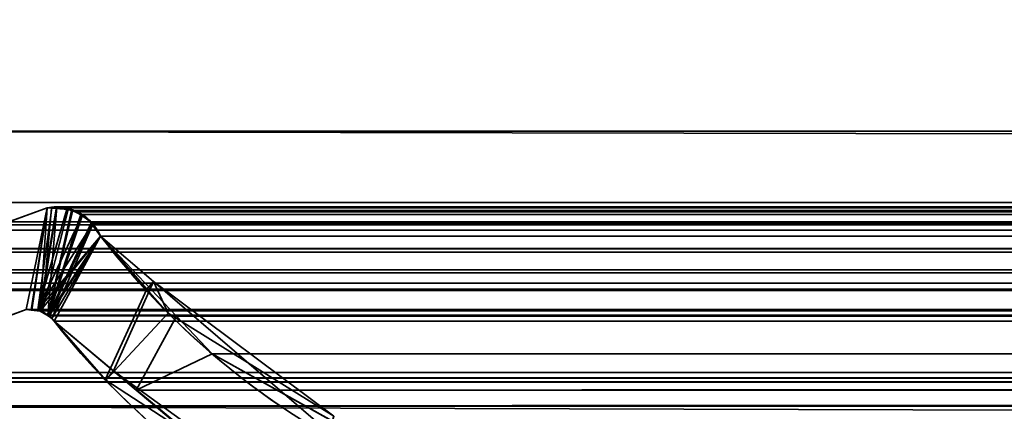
# Model space of a CAD drawing. Header units: millimetres. Extents: x -503 to 6703, y -110 to 193.
# Tile 1029 of 1056: x 4037.39 to 4045.74, y 0.27 to 3.59. Entities that reach past the tile are written whole.
import ezdxf

# ---------------------------------------------------------------- set-up
doc = ezdxf.new("R2010")
doc.units = ezdxf.units.MM
doc.layers.add('152', color=7, linetype='Continuous', true_color=0xffffff)

# ---------------------------------------------------------------- blocks, each defined once
blk = doc.blocks.new('UG_SURFACE_004')
at = {"layer": '152', "color": 252, "linetype": 'Continuous', "lineweight": 35}
for points in [[(5156.4999, -14, 2212.25), (5156.4999, 174.4, 2212.25), (3843.4999, 174.4, 2212.25), (3843.4999, -14, 2212.25)], [(3993.5, -14, 2062.2499), (3993.5, 174.4, 2062.2499), (5006.4998, 174.4, 2062.2499), (5006.4998, -14, 2062.2499)]]:
    blk.add_3dface(points, dxfattribs=at)
blk = doc.blocks.new('UG_SURFACE_368')
at = {"layer": '152', "color": 252, "linetype": 'Continuous', "lineweight": 35}
for points in [[(4031.4999, -25.92, 2021.75), (4968.5001, -25.92, 2021.75), (4968.5001, 14.42, 2021.75), (4031.4999, 14.42, 2021.75)], [(4033, -25.92, 2020.2501), (4033, 14.42, 2020.2501), (4967, 14.42, 2020.2501), (4967, -25.92, 2020.2501)]]:
    blk.add_3dface(points, dxfattribs=at)
blk = doc.blocks.new('UG_SURFACE_396')
at = {"layer": '152', "color": 7, "linetype": 'Continuous', "lineweight": 35}
for points in [[(4035.7103, 1.295, -7.75), (4037.6267, 1.997, -7.75), (4037.4484, 1.1329, -7.75), (4035.9917, 0.5991, -7.75)], [(4035.9917, 0.5991, 2017.2584), (4037.4484, 1.1329, 2015.8014), (4037.6267, 1.997, 2015.6233), (4035.7103, 1.295, 2017.5397)], [(4037.6267, 1.997, -7.75), (4035.7103, 1.295, -7.75), (4035.7103, 1.295, 2017.5397), (4037.6267, 1.997, 2015.6233)], [(4037.4899, 1.1314, -7.75), (4037.4484, 1.1329, -7.75), (4037.6267, 1.997, -7.75)], [(4037.6267, 1.997, 2015.6233), (4037.4484, 1.1329, 2015.8014), (4037.4894, 1.1281, 2015.7604)], [(4037.6267, 1.997, 2015.6233), (4037.4894, 1.1281, 2015.7604), (4037.5676, 1.119, 2015.6825)], [(4037.5466, 1.1294, -7.75), (4037.4899, 1.1314, -7.75), (4037.6267, 1.997, -7.75), (4037.6649, 1.9963, -7.75)], [(4037.6649, 1.9963, -7.75), (4037.7951, 1.9939, -7.75), (4037.5466, 1.1294, -7.75)], [(4037.5466, 1.1294, -7.75), (4037.7951, 1.9939, -7.75), (4037.8027, 1.9904, -7.75), (4037.9243, 1.9346, -7.75)], [(4037.5466, 1.1294, -7.75), (4037.9243, 1.9346, -7.75), (4037.9448, 1.9253, -7.75), (4038.0082, 1.8542, -7.75)], [(4037.5676, 1.119, 2015.6825), (4037.5829, 1.1172, 2015.667), (4037.6644, 1.9939, 2015.5857), (4037.6267, 1.997, 2015.6233)], [(4037.5829, 1.1172, 2015.667), (4037.8032, 1.9825, 2015.4469), (4037.6644, 1.9939, 2015.5857)], [(4037.8447, 1.979, 2015.4052), (4037.8032, 1.9825, 2015.4469), (4037.5829, 1.1172, 2015.667), (4037.6339, 1.0806, 2015.6159)], [(4037.6267, 1.997, -7.75), (4037.6267, 1.997, 2015.6233), (4037.6644, 1.9939, 2015.5857)], [(4037.6644, 1.9939, 2015.5857), (4037.6649, 1.9963, -7.75), (4037.6267, 1.997, -7.75)], [(4037.6339, 1.0806, 2015.6159), (4037.9224, 1.9273, 2015.3277), (4037.8447, 1.979, 2015.4052)], [(4038.0025, 1.8741, 2015.2476), (4037.9224, 1.9273, 2015.3277), (4037.6339, 1.0806, 2015.6159)], [(4037.6649, 1.9963, -7.75), (4037.6644, 1.9939, 2015.5857), (4037.8032, 1.9825, 2015.4469)], [(4037.8032, 1.9825, 2015.4469), (4037.7951, 1.9939, -7.75), (4037.6649, 1.9963, -7.75)], [(4037.8032, 1.9825, 2015.4469), (4037.8027, 1.9904, -7.75), (4037.7951, 1.9939, -7.75)], [(4037.8027, 1.9904, -7.75), (4037.8032, 1.9825, 2015.4469), (4037.8447, 1.979, 2015.4052)], [(4037.8447, 1.979, 2015.4052), (4037.9243, 1.9346, -7.75), (4037.8027, 1.9904, -7.75)], [(4037.8447, 1.979, 2015.4052), (4037.9224, 1.9273, 2015.3277), (4037.9243, 1.9346, -7.75)], [(4037.9448, 1.9253, -7.75), (4037.9243, 1.9346, -7.75), (4037.9224, 1.9273, 2015.3277)], [(4037.9448, 1.9253, -7.75), (4037.9224, 1.9273, 2015.3277), (4038.0025, 1.8741, 2015.2476)], [(4038.0025, 1.8741, 2015.2476), (4038.0082, 1.8542, -7.75), (4037.9448, 1.9253, -7.75)], [(4038.0082, 1.8542, -7.75), (4038.0578, 1.7985, -7.75), (4038.0788, 1.7573, -7.75), (4037.5466, 1.1294, -7.75)], [(4037.6339, 1.0806, 2015.6159), (4037.6673, 1.0564, 2015.5826), (4038.013, 1.8578, 2015.2371), (4038.0025, 1.8741, 2015.2476)], [(4038.0788, 1.7573, 2015.1713), (4038.013, 1.8578, 2015.2371), (4037.6673, 1.0564, 2015.5826)], [(4038.0025, 1.8741, 2015.2476), (4038.013, 1.8578, 2015.2371), (4038.0082, 1.8542, -7.75)], [(4038.0082, 1.8542, -7.75), (4038.013, 1.8578, 2015.2371), (4038.0788, 1.7573, 2015.1713)], [(4038.0788, 1.7573, 2015.1713), (4038.0578, 1.7985, -7.75), (4038.0082, 1.8542, -7.75)], [(4037.5662, 1.12, -7.75), (4037.5466, 1.1294, -7.75), (4038.0788, 1.7573, -7.75)], [(4038.0788, 1.7573, -7.75), (4037.6339, 1.0875, -7.75), (4037.5662, 1.12, -7.75)], [(4037.6358, 1.0858, -7.75), (4037.6339, 1.0875, -7.75), (4038.0788, 1.7573, -7.75)], [(4037.6859, 1.0331, -7.75), (4037.6358, 1.0858, -7.75), (4038.0788, 1.7573, -7.75)], [(4038.0788, 1.7573, 2015.1713), (4037.6673, 1.0564, 2015.5826), (4037.6859, 1.0331, 2015.5642)], [(4038.0788, 1.7573, -7.75), (4038.5294, 1.3698, -7.75), (4038.1899, 0.6143, -7.75), (4037.6859, 1.0331, -7.75)], [(4037.6859, 1.0331, 2015.5642), (4038.1179, 0.5378, 2015.132), (4038.4727, 1.3073, 2014.7774), (4038.0788, 1.7573, 2015.1713)], [(4038.0788, 1.7573, 2015.1713), (4038.0788, 1.7573, -7.75), (4038.0578, 1.7985, -7.75)], [(4038.0788, 1.7573, -7.75), (4038.0788, 1.7573, 2015.1713), (4038.4727, 1.3073, 2014.7774)], [(4038.4727, 1.3073, 2014.7774), (4038.5294, 1.3698, -7.75), (4038.0788, 1.7573, -7.75)], [(4038.5294, 1.3698, -7.75), (4040.0252, 0.0846, -7.75), (4039.7782, -0.7049, -7.75), (4038.1899, 0.6143, -7.75)], [(4038.5294, 1.3698, -7.75), (4038.4727, 1.3073, 2014.7774), (4038.6515, 1.1027, 2014.5984)], [(4038.5294, 1.3698, -7.75), (4038.6515, 1.1027, 2014.5984), (4040.0572, 0.2278, 2013.1927)], [(4040.0572, 0.2278, 2013.1927), (4040.0252, 0.0846, -7.75), (4038.5294, 1.3698, -7.75)], [(4038.1179, 0.5378, 2015.132), (4038.1231, 0.5346, 2015.1269), (4038.6515, 1.1027, 2014.5984), (4038.4727, 1.3073, 2014.7774)], [(4037.4484, 1.1329, 2015.8014), (4035.9917, 0.5991, 2017.2584), (4035.9917, 0.5991, -7.75), (4037.4484, 1.1329, -7.75)], [(4037.4484, 1.1329, -7.75), (4037.4899, 1.1314, -7.75), (4037.4894, 1.1281, 2015.7604)], [(4037.4894, 1.1281, 2015.7604), (4037.4484, 1.1329, 2015.8014), (4037.4484, 1.1329, -7.75)], [(4037.5676, 1.119, 2015.6825), (4037.4894, 1.1281, 2015.7604), (4037.4899, 1.1314, -7.75)], [(4037.4899, 1.1314, -7.75), (4037.5466, 1.1294, -7.75), (4037.5676, 1.119, 2015.6825)], [(4037.5466, 1.1294, -7.75), (4037.5662, 1.12, -7.75), (4037.5676, 1.119, 2015.6825)], [(4037.5662, 1.12, -7.75), (4037.6339, 1.0875, -7.75), (4037.6339, 1.0806, 2015.6159)], [(4037.6339, 1.0806, 2015.6159), (4037.5829, 1.1172, 2015.667), (4037.5662, 1.12, -7.75)], [(4037.5829, 1.1172, 2015.667), (4037.5676, 1.119, 2015.6825), (4037.5662, 1.12, -7.75)], [(4037.6339, 1.0875, -7.75), (4037.6358, 1.0858, -7.75), (4037.6339, 1.0806, 2015.6159)], [(4037.6673, 1.0564, 2015.5826), (4037.6339, 1.0806, 2015.6159), (4037.6358, 1.0858, -7.75)], [(4037.6358, 1.0858, -7.75), (4037.6859, 1.0331, -7.75), (4037.6859, 1.0331, 2015.5642)], [(4037.6859, 1.0331, 2015.5642), (4037.6673, 1.0564, 2015.5826), (4037.6358, 1.0858, -7.75)], [(4040.0572, 0.2278, 2013.1927), (4038.6515, 1.1027, 2014.5984), (4038.1231, 0.5346, 2015.1269), (4039.8145, -0.567, 2013.4356)], [(4037.6859, 1.0331, -7.75), (4038.1899, 0.6143, -7.75), (4038.1231, 0.5346, 2015.1269)], [(4038.1231, 0.5346, 2015.1269), (4038.1179, 0.5378, 2015.132), (4037.6859, 1.0331, -7.75)], [(4038.1179, 0.5378, 2015.132), (4037.6859, 1.0331, 2015.5642), (4037.6859, 1.0331, -7.75)], [(4039.8145, -0.567, 2013.4356), (4038.1231, 0.5346, 2015.1269), (4038.1899, 0.6143, -7.75)], [(4038.1899, 0.6143, -7.75), (4039.7782, -0.7049, -7.75), (4039.8145, -0.567, 2013.4356)]]:
    blk.add_3dface(points, dxfattribs=at)
blk = doc.blocks.new('UG_SURFACE_397')
at = {"layer": '152', "color": 7, "linetype": 'Continuous', "lineweight": 35}
for points in [[(4966.1751, 2.6459, 2019.4249), (4966.1283, 5.9608, 2019.3784), (4033.8717, 5.9608, 2019.3784), (4033.8249, 2.6459, 2019.4249)], [(4034.7953, 2.0412, 2018.4548), (4034.8778, 4.9715, 2018.3723), (4965.1222, 4.9715, 2018.3723), (4965.2047, 2.0412, 2018.4548)], [(4966.1694, 1.0733, 2019.4194), (4033.8249, 2.6459, 2019.4249), (4033.7386, 0.3122, 2019.5112)], [(4966.1694, 1.0733, 2019.4194), (4966.1751, 2.6459, 2019.4249), (4033.8249, 2.6459, 2019.4249)], [(4034.7953, 2.0412, 2018.4548), (4965.2047, 2.0412, 2018.4548), (4965.188, 1.8784, 2018.4383), (4034.812, 1.8784, 2018.4383)], [(4035.7103, 1.295, 2017.5397), (4037.6267, 1.997, 2015.6233), (4037.4484, 1.1329, 2015.8014), (4035.9917, 0.5991, 2017.2584)], [(4037.6267, 1.997, 2015.6233), (4035.7103, 1.295, 2017.5397), (4964.2897, 1.295, 2017.5397), (4962.3733, 1.997, 2015.6233)], [(4037.497, 1.1297, 2015.753), (4037.4484, 1.1329, 2015.8014), (4037.6267, 1.997, 2015.6233)], [(4037.6267, 1.997, 2015.6233), (4037.7069, 2.0043, 2015.5432), (4037.5605, 1.1255, 2015.6894), (4037.497, 1.1297, 2015.753)], [(4037.569, 1.1208, 2015.6808), (4037.5605, 1.1255, 2015.6894), (4037.7069, 2.0043, 2015.5432), (4037.7088, 2.0038, 2015.5411)], [(4037.7088, 2.0038, 2015.5411), (4037.6334, 1.0854, 2015.6164), (4037.569, 1.1208, 2015.6808)], [(4037.6267, 1.997, 2015.6233), (4962.3733, 1.997, 2015.6233), (4962.2931, 2.0043, 2015.5432)], [(4037.7069, 2.0043, 2015.5432), (4037.6267, 1.997, 2015.6233), (4962.2931, 2.0043, 2015.5432)], [(4037.6334, 1.0854, 2015.6164), (4037.7088, 2.0038, 2015.5411), (4037.8337, 1.9739, 2015.4164)], [(4037.8337, 1.9739, 2015.4164), (4037.8852, 1.9616, 2015.3649), (4037.9124, 1.9408, 2015.3375), (4037.6334, 1.0854, 2015.6164)], [(4037.9124, 1.9408, 2015.3375), (4038.0063, 1.8695, 2015.2435), (4037.6434, 1.08, 2015.6066), (4037.6334, 1.0854, 2015.6164)], [(4962.2931, 2.0043, 2015.5432), (4962.2912, 2.0038, 2015.5411), (4037.7088, 2.0038, 2015.5411), (4037.7069, 2.0043, 2015.5432)], [(4037.7088, 2.0038, 2015.5411), (4962.2912, 2.0038, 2015.5411), (4962.1663, 1.9739, 2015.4164), (4037.8337, 1.9739, 2015.4164)], [(4037.8852, 1.9616, 2015.3649), (4037.8337, 1.9739, 2015.4164), (4962.1663, 1.9739, 2015.4164)], [(4037.8852, 1.9616, 2015.3649), (4962.1663, 1.9739, 2015.4164), (4962.1148, 1.9616, 2015.3649)], [(4962.1148, 1.9616, 2015.3649), (4037.9124, 1.9408, 2015.3375), (4037.8852, 1.9616, 2015.3649)], [(4962.1148, 1.9616, 2015.3649), (4962.0876, 1.9408, 2015.3375), (4037.9124, 1.9408, 2015.3375)], [(4038.0063, 1.8695, 2015.2435), (4037.9124, 1.9408, 2015.3375), (4962.0876, 1.9408, 2015.3375)], [(4038.0063, 1.8695, 2015.2435), (4962.0876, 1.9408, 2015.3375), (4961.9937, 1.8695, 2015.2435)], [(4034.812, 1.8784, 2018.4383), (4965.188, 1.8784, 2018.4383), (4965.1794, 1.8547, 2018.4295)], [(4965.1794, 1.8547, 2018.4295), (4034.8186, 1.8527, 2018.4314), (4034.812, 1.8784, 2018.4383)], [(4034.831, 1.8061, 2018.4193), (4034.8186, 1.8527, 2018.4314), (4965.1794, 1.8547, 2018.4295)], [(4034.831, 1.8061, 2018.4193), (4965.1794, 1.8547, 2018.4295), (4965.1113, 1.6712, 2018.3613)], [(4037.6434, 1.08, 2015.6066), (4038.0063, 1.8695, 2015.2435), (4038.0087, 1.8664, 2015.2414)], [(4038.0087, 1.8664, 2015.2414), (4038.0788, 1.7573, 2015.1713), (4037.6434, 1.08, 2015.6066)], [(4961.9937, 1.8695, 2015.2435), (4038.0087, 1.8664, 2015.2414), (4038.0063, 1.8695, 2015.2435)], [(4961.9937, 1.8695, 2015.2435), (4961.9913, 1.8664, 2015.2414), (4038.0087, 1.8664, 2015.2414)], [(4038.0087, 1.8664, 2015.2414), (4961.9913, 1.8664, 2015.2414), (4961.9212, 1.7573, 2015.1713), (4038.0788, 1.7573, 2015.1713)], [(4034.831, 1.8061, 2018.4193), (4965.1113, 1.6712, 2018.3613), (4965.096, 1.6503, 2018.3461)], [(4965.096, 1.6503, 2018.3461), (4034.905, 1.6501, 2018.3451), (4034.831, 1.8061, 2018.4193)], [(4037.6859, 1.0331, 2015.5642), (4037.6434, 1.08, 2015.6066), (4038.0788, 1.7573, 2015.1713)], [(4038.0788, 1.7573, 2015.1713), (4038.723, 1.0763, 2014.5271), (4038.3816, 0.4496, 2014.8683), (4037.6859, 1.0331, 2015.5642)], [(4038.0788, 1.7573, 2015.1713), (4961.9212, 1.7573, 2015.1713), (4961.277, 1.0763, 2014.5271), (4038.723, 1.0763, 2014.5271)], [(4034.905, 1.6501, 2018.3451), (4965.096, 1.6503, 2018.3461), (4964.993, 1.5104, 2018.2431)], [(4034.9183, 1.6214, 2018.3315), (4034.905, 1.6501, 2018.3451), (4964.993, 1.5104, 2018.2431)], [(4034.9183, 1.6214, 2018.3315), (4964.993, 1.5104, 2018.2431), (4964.9429, 1.4754, 2018.193)], [(4964.9429, 1.4754, 2018.193), (4035.0566, 1.4696, 2018.1935), (4034.9183, 1.6214, 2018.3315)], [(4035.079, 1.4448, 2018.1711), (4035.0566, 1.4696, 2018.1935), (4964.9429, 1.4754, 2018.193)], [(4035.079, 1.4448, 2018.1711), (4964.9429, 1.4754, 2018.193), (4964.757, 1.3446, 2018.007)], [(4035.079, 1.4448, 2018.1711), (4964.757, 1.3446, 2018.007), (4964.7489, 1.343, 2017.9987)], [(4964.7489, 1.343, 2017.9987), (4035.2535, 1.3559, 2017.9965), (4035.079, 1.4448, 2018.1711)], [(4035.3537, 1.3048, 2017.8962), (4035.2535, 1.3559, 2017.9965), (4964.7489, 1.343, 2017.9987)], [(4035.4695, 1.3017, 2017.7805), (4035.3537, 1.3048, 2017.8962), (4964.7489, 1.343, 2017.9987)], [(4964.7489, 1.343, 2017.9987), (4964.5295, 1.3002, 2017.7794), (4035.4695, 1.3017, 2017.7805)], [(4035.4695, 1.3017, 2017.7805), (4964.5295, 1.3002, 2017.7794), (4964.4198, 1.2788, 2017.6699)], [(4035.7103, 1.295, 2017.5397), (4035.4695, 1.3017, 2017.7805), (4964.4198, 1.2788, 2017.6699)], [(4964.4198, 1.2788, 2017.6699), (4964.2897, 1.295, 2017.5397), (4035.7103, 1.295, 2017.5397)], [(4962.5516, 1.1329, 2015.8014), (4964.0083, 0.5991, 2017.2584), (4035.9917, 0.5991, 2017.2584), (4037.4484, 1.1329, 2015.8014)], [(4962.5516, 1.1329, 2015.8014), (4037.4484, 1.1329, 2015.8014), (4037.497, 1.1297, 2015.753)], [(4962.501, 1.1363, 2015.7511), (4037.497, 1.1297, 2015.753), (4037.5605, 1.1255, 2015.6894)], [(4962.501, 1.1363, 2015.7511), (4962.503, 1.1361, 2015.753), (4037.497, 1.1297, 2015.753)], [(4037.497, 1.1297, 2015.753), (4962.503, 1.1361, 2015.753), (4962.5516, 1.1329, 2015.8014)], [(4037.5605, 1.1255, 2015.6894), (4962.431, 1.1143, 2015.681), (4962.501, 1.1363, 2015.7511)], [(4037.5605, 1.1255, 2015.6894), (4037.569, 1.1208, 2015.6808), (4962.431, 1.1143, 2015.681)], [(4962.3823, 1.0991, 2015.6326), (4037.569, 1.1208, 2015.6808), (4037.6334, 1.0854, 2015.6164)], [(4962.3823, 1.0991, 2015.6326), (4962.431, 1.1143, 2015.681), (4037.569, 1.1208, 2015.6808)], [(4037.6334, 1.0854, 2015.6164), (4962.3671, 1.0842, 2015.6171), (4962.3823, 1.0991, 2015.6326)], [(4033.7386, 0.3122, 2019.5112), (4966.2142, 0.3108, 2019.4643), (4966.1694, 1.0733, 2019.4194)], [(4962.3671, 1.0842, 2015.6171), (4037.6334, 1.0854, 2015.6164), (4037.6434, 1.08, 2015.6066)], [(4037.6434, 1.08, 2015.6066), (4962.3141, 1.0331, 2015.5642), (4962.3671, 1.0842, 2015.6171)], [(4037.6434, 1.08, 2015.6066), (4037.6859, 1.0331, 2015.5642), (4962.3141, 1.0331, 2015.5642)], [(4962.3141, 1.0331, 2015.5642), (4037.6859, 1.0331, 2015.5642), (4038.3816, 0.4496, 2014.8683)], [(4038.723, 1.0763, 2014.5271), (4039.0248, 0.7572, 2014.2252), (4038.3816, 0.4496, 2014.8683)], [(4038.3816, 0.4496, 2014.8683), (4961.6446, 0.3444, 2014.8945), (4962.3141, 1.0331, 2015.5642)], [(4038.723, 1.0763, 2014.5271), (4961.277, 1.0763, 2014.5271), (4960.9752, 0.7572, 2014.2252)], [(4039.0248, 0.7572, 2014.2252), (4038.723, 1.0763, 2014.5271), (4960.9752, 0.7572, 2014.2252)], [(4039.8078, -0.7461, 2013.4423), (4038.3816, 0.4496, 2014.8683), (4039.0248, 0.7572, 2014.2252), (4040.4029, -0.0126, 2012.8472)], [(4960.9752, 0.7572, 2014.2252), (4959.5971, -0.0126, 2012.8472), (4040.4029, -0.0126, 2012.8472), (4039.0248, 0.7572, 2014.2252)], [(4035.5768, 0.516, 2017.673), (4964.0083, 0.5991, 2017.2584), (4964.3993, 0.5179, 2017.6492)], [(4035.5768, 0.516, 2017.673), (4035.9917, 0.5991, 2017.2584), (4964.0083, 0.5991, 2017.2584)], [(4034.7695, -0.8717, 2018.4803), (4965.1923, 0.5499, 2018.4426), (4965.1871, -0.4242, 2018.4369)], [(4034.7695, -0.8717, 2018.4803), (4034.8077, 0.5499, 2018.4426), (4965.1923, 0.5499, 2018.4426)], [(4034.8125, 0.552, 2018.4376), (4965.1875, 0.552, 2018.4376), (4965.1923, 0.5499, 2018.4426), (4034.8077, 0.5499, 2018.4426)], [(4965.1852, 0.5531, 2018.4352), (4034.8125, 0.552, 2018.4376), (4034.8148, 0.5531, 2018.4352)], [(4965.1852, 0.5531, 2018.4352), (4965.1875, 0.552, 2018.4376), (4034.8125, 0.552, 2018.4376)], [(4034.8148, 0.5531, 2018.4352), (4034.8182, 0.5529, 2018.4319), (4965.1818, 0.5529, 2018.4321), (4965.1852, 0.5531, 2018.4352)], [(4034.8182, 0.5529, 2018.4319), (4034.8334, 0.5522, 2018.4164), (4965.1666, 0.5523, 2018.4166)], [(4965.1666, 0.5523, 2018.4166), (4965.1818, 0.5529, 2018.4321), (4034.8182, 0.5529, 2018.4319)], [(4965.1194, 0.5501, 2018.3692), (4965.1666, 0.5523, 2018.4166), (4034.8334, 0.5522, 2018.4164)], [(4034.8334, 0.5522, 2018.4164), (4034.8811, 0.5499, 2018.369), (4965.1194, 0.5501, 2018.3692)], [(4964.4856, 0.5218, 2017.7355), (4965.1194, 0.5501, 2018.3692), (4034.8811, 0.5499, 2018.369)], [(4034.8811, 0.5499, 2018.369), (4035.5163, 0.519, 2017.7338), (4964.4856, 0.5218, 2017.7355)], [(4964.3993, 0.5179, 2017.6492), (4964.4856, 0.5218, 2017.7355), (4035.5163, 0.519, 2017.7338)], [(4964.3993, 0.5179, 2017.6492), (4035.5163, 0.519, 2017.7338), (4035.5768, 0.516, 2017.673)], [(4961.3423, 0.0339, 2014.5926), (4038.3816, 0.4496, 2014.8683), (4039.8078, -0.7461, 2013.4423)], [(4961.3423, 0.0339, 2014.5926), (4961.6446, 0.3444, 2014.8945), (4038.3816, 0.4496, 2014.8683)], [(4966.3572, -2.122, 2019.6073), (4033.7386, 0.3122, 2019.5112), (4033.6499, -2.0923, 2019.6002)], [(4966.3572, -2.122, 2019.6073), (4966.2142, 0.3108, 2019.4643), (4033.7386, 0.3122, 2019.5112)]]:
    blk.add_3dface(points, dxfattribs=at)

msp = doc.modelspace()

# ---------------------------------------------------------------- linework, layer by layer
at = {"layer": '152', "color": 252, "linetype": 'Continuous', "lineweight": -3, "true_color": 0x939598}
for p, q in [((4966.175, 2.6459, 2019.425), (4033.825, 2.6459, 2019.425)), ((4034.7951, 2.0412, 2018.4549), (4965.2049, 2.0412, 2018.4549)), ((4035.7101, 1.295, 2017.5399), (4037.6266, 1.997, 2015.6234)), ((4035.7101, 1.295, 2017.5399), (4037.6266, 1.997, 2015.6234)), ((4035.7101, 1.295, -7.75), (4037.6266, 1.997, -7.75)), ((4037.6266, 1.997, 2015.6234), (4962.3734, 1.997, 2015.6234)), ((4037.6266, 1.997, -7.75), (4037.6266, 1.997, 2015.6234)), ((4034.8117, 1.8784, 2018.4383), (4965.1883, 1.8784, 2018.4383)), ((4038.0786, 1.7573, 2015.1714), (4961.9214, 1.7573, 2015.1714)), ((4038.0786, 1.7573, -7.75), (4038.0786, 1.7573, 2015.1714)), ((4035.7101, 1.295, 2017.5399), (4964.2899, 1.295, 2017.5399)), ((4037.4485, 1.1329, 2015.8015), (4035.9916, 0.5991, 2017.2584)), ((4035.9916, 0.5991, 2017.2584), (4037.4485, 1.1329, 2015.8015)), ((4037.4485, 1.1329, -7.75), (4035.9916, 0.5991, -7.75)), ((4037.4485, 1.1329, 2015.8015), (4037.4485, 1.1329, -7.75)), ((4962.5515, 1.1329, 2015.8015), (4037.4485, 1.1329, 2015.8015)), ((4037.6857, 1.0331, 2015.5643), (4037.6857, 1.0331, -7.75)), ((4962.3143, 1.0331, 2015.5643), (4037.6857, 1.0331, 2015.5643)), ((4964.0084, 0.5991, 2017.2584), (4035.9916, 0.5991, 2017.2584)), ((4965.1926, 0.5499, 2018.4426), (4034.8074, 0.5499, 2018.4426))]:
    msp.add_line(p, q, dxfattribs=at)
for points in [[(4038.0786, 1.7573, 2015.1714), (4038.0025, 1.9333, 2015.2475), (4037.8149, 2.0331, 2015.4351), (4037.6266, 1.997, 2015.6234)], [(4037.6266, 1.997, -7.75), (4037.8149, 2.0331, -7.75), (4038.0025, 1.9333, -7.75), (4038.0786, 1.7573, -7.75)], [(4038.0786, 1.7573, -7.75), (4039.5586, -0.1772, -7.75), (4041.9855, -1.1357, -7.75), (4044.3876, -0.7357, -7.75)], [(4044.3876, -0.7357, 2008.8624), (4041.9855, -1.1357, 2011.2645), (4039.5586, -0.1772, 2013.6914), (4038.0786, 1.7573, 2015.1714)], [(4037.4485, 1.1329, -7.75), (4037.5402, 1.1489, -7.75), (4037.633, 1.1099, -7.75), (4037.6857, 1.0331, -7.75)], [(4037.4485, 1.1329, 2015.8015), (4037.5402, 1.1489, 2015.7098), (4037.633, 1.1099, 2015.617), (4037.6857, 1.0331, 2015.5643)], [(4044.2856, -1.4582, 2008.9644), (4041.7947, -1.9092, 2011.4553), (4039.2574, -0.9513, 2013.9926), (4037.6857, 1.0331, 2015.5643)], [(4037.6857, 1.0331, -7.75), (4039.2574, -0.9513, -7.75), (4041.7947, -1.9092, -7.75), (4044.2856, -1.4582, -7.75)]]:
    msp.add_open_spline(points, degree=3, dxfattribs=at)
for points, knots in [([(4038.0786, 1.7573, 2015.1714), (4038.06, 1.8004, 2015.19), (4038.0347, 1.8384, 2015.2153), (4037.9704, 1.9095, 2015.2796), (4037.9285, 1.94, 2015.3215), (4037.8282, 1.9899, 2015.4218), (4037.767, 2.0039, 2015.483), (4037.6799, 2.0045, 2015.5701), (4037.6531, 2.0021, 2015.5969), (4037.6266, 1.997, 2015.6234)], [0, 0, 0, 0, 0.21172, 0.21172, 0.48397, 0.48397, 0.842606, 0.842606, 1, 1, 1, 1]), ([(4044.3876, -0.7357, 2008.8624), (4043.2632, -0.923, 2009.9868), (4042.1398, -0.8246, 2011.1102), (4040.5014, -0.226, 2012.7486), (4039.9755, 0.0461, 2013.2745), (4038.9724, 0.7643, 2014.2776), (4038.4959, 1.2119, 2014.7541), (4038.0786, 1.7573, 2015.1714)], [0, 0, 0, 0, 0.5, 0.5, 0.75, 0.75, 1, 1, 1, 1]), ([(4037.4485, 1.1329, 2015.8015), (4037.4857, 1.1394, 2015.7643), (4037.5241, 1.137, 2015.7259), (4037.5895, 1.1165, 2015.6605), (4037.6179, 1.1015, 2015.6321), (4037.6587, 1.067, 2015.5913), (4037.6732, 1.0513, 2015.5768), (4037.6857, 1.0331, 2015.5643)], [0, 0, 0, 0, 0.441696, 0.441696, 0.790152, 0.790152, 1, 1, 1, 1]), ([(4037.6857, 1.0331, 2015.5643), (4038.1283, 0.4742, 2015.1217), (4038.6182, 0.0282, 2014.6318), (4039.666, -0.7016, 2013.584), (4040.2277, -0.9829, 2013.0223), (4041.9254, -1.5783, 2011.3246), (4043.1153, -1.6701, 2010.1347), (4044.2856, -1.4582, 2008.9644)], [0, 0, 0, 0, 0.25, 0.25, 0.5, 0.5, 1, 1, 1, 1])]:
    msp.add_open_spline(points, degree=3, knots=knots, dxfattribs=at)

# ---------------------------------------------------------------- block references
for name in ['UG_SURFACE_004', 'UG_SURFACE_368', 'UG_SURFACE_396', 'UG_SURFACE_397']:
    msp.add_blockref(name, (0, 0), dxfattribs=at)

doc.saveas('drawing.dxf')
